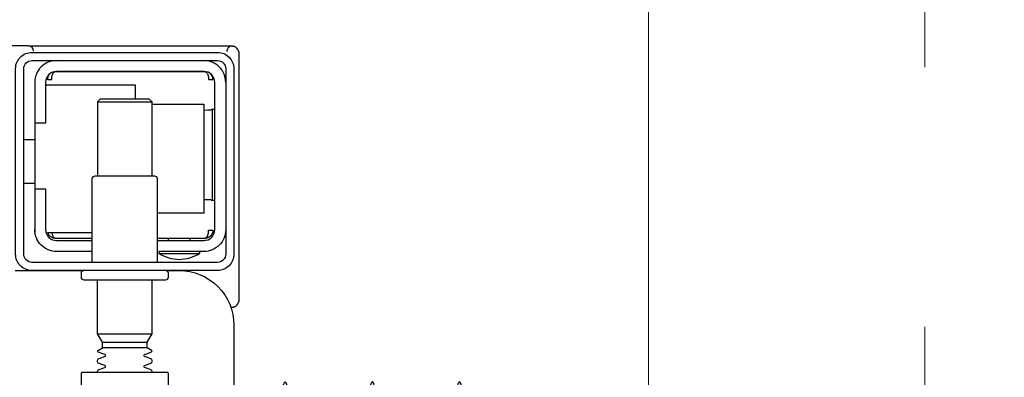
# Model space of a CAD drawing. Header units: millimetres. Extents: x 15214 to 140083, y -437840 to -79279.
# Tile 615 of 656: x 73389 to 73407, y -194628 to -194621. Entities that reach past the tile are written whole.
import ezdxf

# ---------------------------------------------------------------- set-up
doc = ezdxf.new("R2010")
doc.units = ezdxf.units.MM
doc.linetypes.add('HIDDEN2', pattern=[4.7625, 3.175, -1.5875])
doc.layers.get('0').update_dxf_attribs({"lineweight": 0})
doc.layers.add('!! 0 posadzki gres sanit 2', color=244, linetype='Continuous', lineweight=9)
doc.layers.add('WYMIAROWANIE', color=1, linetype='Continuous', lineweight=13)
doc.layers.add('0-wypos-sanitarne', color=1, linetype='Continuous')
doc.layers.add('Wyburzenia', color=7, linetype='Continuous', lineweight=13, true_color=0xb0b0b0)
doc.styles.add('TXT', font='simplex.shx')
doc.dimstyles.new('DIM50', dxfattribs={"dimscale": 5, "dimtxt": 2, "dimasz": 1, "dimexe": 0, "dimexo": 0, "dimgap": 0.5, "dimtad": 1, "dimdec": 4, "dimrnd": 0.5, "dimdsep": 46, "dimtxsty": 'TXT', "dimblk": 'TICK1', "dimblk1": 'TICK1', "dimblk2": 'TICK1', "dimsah": 1, "dimcen": 0, "dimse1": 1, "dimse2": 1, "dimclrd": 1, "dimclre": 7, "dimclrt": 9, "dimadec": 0, "dimazin": 0, "dimtfac": 1, "dimtdec": 4, "dimtmove": 2, "dimatfit": 3, "dimldrblk": 'TICK1', "dimfxl": 1, "dimtolj": 1, "dimarcsym": 0})

# ---------------------------------------------------------------- blocks, each defined once
blk = doc.blocks.new('99400_TOP')
for points in [[(-0.15993, 0.04968), (-0.17248, 0.04968, 0.405519), (-0.172, 0.05018), (-0.172, 0.05088, 0.414214), (-0.1725, 0.05138), (-0.1875, 0.05138, 0.414214), (-0.188, 0.05088), (-0.188, 0.05018, 0.405519), (-0.18751, 0.04968), (-0.19, 0.04968, -0.414214), (-0.2, 0.05968), (-0.2, 0.13968, -0.266001), (-0.19506, 0.1483)], [(-0.188, 0.14483), (-0.188, 0.06856, 0.414214), (-0.1878, 0.06836), (-0.17545, 0.06836), (-0.1722, 0.06836, 0.414214), (-0.172, 0.06856), (-0.172, 0.07236)], [(-0.185, 0.06836), (-0.185, 0.06812, -0.050055), (-0.18485, 0.06786), (-0.18364, 0.06745, -0.719897), (-0.18364, 0.06707), (-0.18485, 0.06666, -0.050055), (-0.185, 0.0664), (-0.185, 0.06612, -0.050055), (-0.18485, 0.06586), (-0.18364, 0.06545, -0.719897), (-0.18364, 0.06507), (-0.18485, 0.06466, -0.050055), (-0.185, 0.0644), (-0.1841, 0.06388), (-0.1841, 0.06282), (-0.185, 0.06126), (-0.185, 0.05138)], [(-0.175, 0.06836), (-0.175, 0.06812, 0.050055), (-0.17514, 0.06786), (-0.17636, 0.06745, 0.719897), (-0.17636, 0.06707), (-0.17514, 0.06666, 0.050055), (-0.175, 0.0664), (-0.175, 0.06612, 0.050055), (-0.17514, 0.06586), (-0.17636, 0.06545, 0.719897), (-0.17636, 0.06507), (-0.17514, 0.06466, 0.050055), (-0.175, 0.0644), (-0.1759, 0.06388), (-0.1759, 0.06282), (-0.175, 0.06126), (-0.175, 0.05138)], [(-0.20011, 0.05634, 0.091301), (-0.20055, 0.05604, 0.198909), (-0.20099, 0.05497)], [(-0.19944, 0.0564, 0.170835), (-0.20011, 0.05634)], [(-0.18625, 0.04656, 0.119096), (-0.19, 0.04764, 0.119096), (-0.19375, 0.04656)], [(-0.186, 0.04818), (-0.186, 0.03288, 0.414214), (-0.1855, 0.03238), (-0.1745, 0.03238, 0.414214), (-0.174, 0.03288), (-0.174, 0.04818)], [(-0.1985, 0.04218, -0.414214), (-0.1945, 0.04618), (-0.18625, 0.04618), (-0.18625, 0.04656), (-0.19375, 0.04656), (-0.19375, 0.04618)], [(-0.174, 0.04618), (-0.1675, 0.04618, -0.414214), (-0.1635, 0.04218), (-0.16353, 0.04268)], [(-0.186, 0.04418), (-0.1945, 0.04418, 0.414214), (-0.1965, 0.04218), (-0.1965, 0.01518, 0.414214), (-0.1945, 0.01318), (-0.1675, 0.01318, 0.414214), (-0.1655, 0.01518), (-0.1655, 0.02268), (-0.1635, 0.02268), (-0.1635, 0.04218)], [(-0.1635, 0.03468), (-0.1655, 0.03468), (-0.1655, 0.04218, 0.414214), (-0.1675, 0.04418), (-0.174, 0.04418)], [(-0.1945, 0.02025), (-0.19515, 0.02024), (-0.19542, 0.02024), (-0.1956, 0.02024), (-0.19567, 0.02024, 0.116465), (-0.19589, 0.02018), (-0.19601, 0.02013), (-0.19601, 0.03683), (-0.19589, 0.03678, 0.116465), (-0.19567, 0.03672), (-0.19542, 0.03672), (-0.19515, 0.03672), (-0.1945, 0.03671)], [(-0.1675, 0.01118, 0.414214), (-0.1635, 0.01518), (-0.1635, 0.02268)], [(-0.1985, 0.01518, 0.414214), (-0.1945, 0.01118)], [(-0.20099, 0.00998, 0.198909), (-0.20055, 0.00892, 0.091301), (-0.20011, 0.00862)], [(-0.16237, 0.00849), (-0.16249, 0.00849), (-0.16269, 0.00849), (-0.16294, 0.00849), (-0.16323, 0.00849), (-0.16357, 0.00849), (-0.16393, 0.00849), (-0.16428, 0.00849), (-0.19771, 0.00849), (-0.19841, 0.00849), (-0.19903, 0.00849), (-0.19948, 0.00849), (-0.19961, 0.00849), (-0.19973, 0.00851), (-0.19984, 0.00853), (-0.20003, 0.00859, 0.517033), (-0.1987, 0.00952)], [(-0.1633, 0.00948, 0.412536), (-0.1623, 0.00848), (-0.1125, 0.00848), (-0.11221, 0.00851), (-0.11193, 0.0086), (-0.11168, 0.00873), (-0.11145, 0.00892), (-0.11126, 0.00914), (-0.11112, 0.0094), (-0.11104, 0.00968)]]:
    blk.add_lwpolyline(points, format="xyb")
for points in [[(-0.1841, 0.06388), (-0.1759, 0.06388)], [(-0.1759, 0.06282), (-0.1841, 0.06282)], [(-0.175, 0.06126), (-0.185, 0.06126)], [(-0.20001, 0.05638), (-0.19987, 0.05642), (-0.19976, 0.05645), (-0.19962, 0.05647), (-0.19948, 0.05647)], [(-0.20099, 0.05497), (-0.20099, 0.00998)], [(-0.19478, 0.04378), (-0.186, 0.04378)], [(-0.192, 0.04418), (-0.192, 0.04378)], [(-0.188, 0.04418), (-0.188, 0.04378)], [(-0.16664, 0.04268), (-0.16666, 0.04284), (-0.16669, 0.04295), (-0.16672, 0.04306), (-0.16675, 0.04316), (-0.16679, 0.04326), (-0.16683, 0.04337), (-0.16689, 0.04346), (-0.16694, 0.04355), (-0.16701, 0.04363), (-0.1671, 0.0437), (-0.16718, 0.04375), (-0.16728, 0.04378), (-0.16718, 0.04377), (-0.16708, 0.04376), (-0.16696, 0.04373), (-0.16686, 0.0437), (-0.16677, 0.04367), (-0.16666, 0.04362), (-0.16657, 0.04357), (-0.16646, 0.0435), (-0.16636, 0.04342), (-0.16627, 0.04334), (-0.16618, 0.04324), (-0.1661, 0.04314), (-0.16603, 0.04303), (-0.16597, 0.04292), (-0.16592, 0.0428), (-0.16588, 0.04268), (-0.174, 0.04268)], [(-0.174, 0.04378), (-0.16722, 0.04378)], [(-0.185, 0.01918), (-0.1945, 0.01918), (-0.1945, 0.03918), (-0.186, 0.03918)], [(-0.19591, 0.03679), (-0.19602, 0.03679), (-0.19616, 0.03679), (-0.19632, 0.03679), (-0.1965, 0.03679)], [(-0.1615, 0.03368), (-0.1635, 0.03368)], [(-0.185, 0.03238), (-0.185, 0.01876), (-0.1845, 0.01826), (-0.1755, 0.01826), (-0.175, 0.01876), (-0.175, 0.03238)], [(-0.1615, 0.02568), (-0.1635, 0.02568)], [(-0.1965, 0.02017), (-0.19632, 0.02017), (-0.19616, 0.02017), (-0.19602, 0.02017), (-0.19591, 0.02017)], [(-0.175, 0.01876), (-0.185, 0.01876)], [(-0.182, 0.01826), (-0.182, 0.01568), (-0.1655, 0.01568)], [(-0.16636, 0.01353), (-0.16625, 0.01364), (-0.16618, 0.01371), (-0.16612, 0.01379), (-0.16606, 0.01388), (-0.166, 0.01398), (-0.16596, 0.01407), (-0.16592, 0.01417), (-0.16589, 0.01428), (-0.16586, 0.01438), (-0.16584, 0.01449), (-0.16583, 0.01459), (-0.16583, 0.01469), (-0.16593, 0.01468), (-0.16606, 0.01468), (-0.1663, 0.01468), (-0.1664, 0.01468), (-0.16651, 0.01468), (-0.16661, 0.01468), (-0.16661, 0.01458), (-0.16662, 0.01448), (-0.16663, 0.01438), (-0.16664, 0.01428), (-0.16665, 0.01418), (-0.16667, 0.01407), (-0.1667, 0.01397), (-0.16673, 0.01387), (-0.16676, 0.01377), (-0.1668, 0.01366), (-0.16685, 0.01356), (-0.1669, 0.01347), (-0.16697, 0.01338), (-0.16704, 0.01331), (-0.16712, 0.01325), (-0.16725, 0.01318), (-0.19475, 0.01318), (-0.19493, 0.01328), (-0.19501, 0.01336), (-0.19507, 0.01344), (-0.19513, 0.01353), (-0.19518, 0.01363), (-0.19522, 0.01372), (-0.19526, 0.01383), (-0.19529, 0.01393), (-0.19532, 0.01405), (-0.19534, 0.01415), (-0.19536, 0.01425), (-0.19537, 0.01435), (-0.19538, 0.01446), (-0.19538, 0.01458), (-0.19539, 0.01468), (-0.19617, 0.01467), (-0.19616, 0.01456), (-0.19615, 0.01446), (-0.19613, 0.01435), (-0.1961, 0.01425), (-0.19607, 0.01415), (-0.19603, 0.01405), (-0.19598, 0.01395), (-0.19592, 0.01386), (-0.19586, 0.01377), (-0.19579, 0.01369), (-0.19571, 0.01361), (-0.19563, 0.01353)]]:
    blk.add_lwpolyline(points)
for points in [[(-0.2, 0.01268), (-0.2, 0.04668, -0.414214), (-0.197, 0.04968), (-0.163, 0.04968, -0.414214), (-0.16, 0.04668), (-0.16, 0.01268, -0.414214), (-0.163, 0.00968), (-0.197, 0.00968, -0.414214)], [(-0.1615, 0.04668), (-0.1615, 0.01268, -0.414214), (-0.163, 0.01118), (-0.197, 0.01118, -0.414214), (-0.1985, 0.01268), (-0.1985, 0.04668, -0.414214), (-0.197, 0.04818), (-0.163, 0.04818, -0.414214)]]:
    blk.add_lwpolyline(points, format="xyb", close=True)
blk.add_lwpolyline([(-0.19467, 0.04378), (-0.19466, 0.04378), (-0.19466, 0.04378), (-0.19466, 0.04378), (-0.19466, 0.04378), (-0.19466, 0.04378), (-0.19466, 0.04378), (-0.19466, 0.04378), (-0.19466, 0.04378), (-0.19466, 0.04378), (-0.19466, 0.04378), (-0.19466, 0.04378), (-0.19466, 0.04378), (-0.19466, 0.04378), (-0.19466, 0.04378), (-0.19466, 0.04378), (-0.19466, 0.04378), (-0.19467, 0.04378), (-0.19467, 0.04378), (-0.19467, 0.04378), (-0.19467, 0.04378), (-0.19468, 0.04378), (-0.19468, 0.04378), (-0.19469, 0.04378), (-0.1947, 0.04378), (-0.1947, 0.04378), (-0.19471, 0.04378), (-0.19471, 0.04378), (-0.19471, 0.04378), (-0.19471, 0.04378), (-0.19472, 0.04378), (-0.19472, 0.04378), (-0.19472, 0.04377), (-0.19472, 0.04377), (-0.19473, 0.04377), (-0.19473, 0.04377), (-0.19473, 0.04377), (-0.19473, 0.04377), (-0.19473, 0.04377), (-0.19473, 0.04377), (-0.19474, 0.04377), (-0.19474, 0.04377), (-0.19474, 0.04377), (-0.19474, 0.04377), (-0.19474, 0.04377), (-0.19475, 0.04377), (-0.19475, 0.04377), (-0.19475, 0.04377), (-0.19475, 0.04377), (-0.19476, 0.04377), (-0.19476, 0.04377), (-0.19476, 0.04377), (-0.19477, 0.04376), (-0.19477, 0.04376), (-0.19477, 0.04376), (-0.19478, 0.04376), (-0.19479, 0.04376), (-0.19479, 0.04376), (-0.1948, 0.04375), (-0.19481, 0.04375), (-0.19481, 0.04375), (-0.19482, 0.04374), (-0.19483, 0.04374), (-0.19483, 0.04374), (-0.19484, 0.04373), (-0.19485, 0.04373), (-0.19485, 0.04373), (-0.19486, 0.04372), (-0.19487, 0.04372), (-0.19488, 0.04371), (-0.19488, 0.04371), (-0.19489, 0.0437), (-0.1949, 0.0437), (-0.1949, 0.04369), (-0.19491, 0.04369), (-0.19492, 0.04368), (-0.19493, 0.04368), (-0.19493, 0.04367), (-0.19494, 0.04367), (-0.19495, 0.04366), (-0.19495, 0.04366), (-0.19496, 0.04365), (-0.19497, 0.04364), (-0.19497, 0.04364), (-0.19498, 0.04363), (-0.19499, 0.04362), (-0.19499, 0.04362), (-0.195, 0.04361), (-0.19501, 0.0436), (-0.19501, 0.04359), (-0.19502, 0.04359), (-0.19503, 0.04358), (-0.19503, 0.04357), (-0.19504, 0.04356), (-0.19504, 0.04356), (-0.19505, 0.04355), (-0.19506, 0.04354), (-0.19506, 0.04353), (-0.19507, 0.04352), (-0.19508, 0.04351), (-0.19508, 0.0435), (-0.19509, 0.04349), (-0.19509, 0.04349), (-0.1951, 0.04348), (-0.19511, 0.04347), (-0.19511, 0.04346), (-0.19512, 0.04345), (-0.19512, 0.04344), (-0.19513, 0.04343), (-0.19513, 0.04342), (-0.19514, 0.04341), (-0.19515, 0.0434), (-0.19515, 0.04339), (-0.19516, 0.04338), (-0.19516, 0.04337), (-0.19517, 0.04336), (-0.19517, 0.04334), (-0.19518, 0.04333), (-0.19518, 0.04332), (-0.19519, 0.04331), (-0.19519, 0.0433), (-0.1952, 0.04329), (-0.1952, 0.04328), (-0.19521, 0.04327), (-0.19521, 0.04325), (-0.19522, 0.04324), (-0.19522, 0.04323), (-0.19523, 0.04322), (-0.19523, 0.04321), (-0.19524, 0.04319), (-0.19524, 0.04318), (-0.19525, 0.04317), (-0.19525, 0.04316), (-0.19526, 0.04313), (-0.19527, 0.04311), (-0.19527, 0.04308), (-0.19528, 0.04306), (-0.19529, 0.04303), (-0.1953, 0.043), (-0.1953, 0.04298), (-0.19531, 0.04295), (-0.19532, 0.04292), (-0.19532, 0.0429), (-0.19533, 0.04287), (-0.19533, 0.04285), (-0.19534, 0.04282), (-0.19534, 0.04279), (-0.19535, 0.04277), (-0.19535, 0.04274), (-0.19536, 0.04271), (-0.19536, 0.04269), (-0.19536, 0.04266), (-0.19537, 0.04263), (-0.19537, 0.04261), (-0.19537, 0.04258), (-0.19537, 0.04257), (-0.19537, 0.04256), (-0.19537, 0.04255), (-0.19537, 0.04255), (-0.19537, 0.04254), (-0.19538, 0.04253), (-0.19538, 0.04253), (-0.19538, 0.04252), (-0.19538, 0.04252), (-0.19538, 0.04251), (-0.19538, 0.04251), (-0.19538, 0.0425), (-0.19538, 0.04249), (-0.19538, 0.04249), (-0.19538, 0.04248), (-0.19538, 0.04248), (-0.19538, 0.04248), (-0.19538, 0.04247), (-0.19538, 0.04247), (-0.19538, 0.04246), (-0.19538, 0.04246), (-0.19538, 0.04246), (-0.19538, 0.04245), (-0.19538, 0.04245), (-0.19538, 0.04245), (-0.19538, 0.04244), (-0.19538, 0.04244), (-0.19538, 0.04244), (-0.19538, 0.04244), (-0.19538, 0.04243), (-0.19538, 0.04243), (-0.19538, 0.04243), (-0.19538, 0.04242), (-0.19538, 0.04242), (-0.19538, 0.04241), (-0.19538, 0.04241), (-0.19538, 0.0424), (-0.19538, 0.0424), (-0.19538, 0.04239), (-0.19538, 0.04239), (-0.19538, 0.04239), (-0.19538, 0.04238), (-0.19538, 0.04238), (-0.19538, 0.04237), (-0.19538, 0.04237), (-0.19538, 0.04236), (-0.19538, 0.04236), (-0.19538, 0.04235), (-0.19538, 0.04235), (-0.19538, 0.04234), (-0.19538, 0.04234), (-0.19538, 0.04234), (-0.19538, 0.04233), (-0.19538, 0.04232), (-0.19538, 0.04232), (-0.19538, 0.04231), (-0.19538, 0.04231), (-0.19538, 0.04231), (-0.19538, 0.0423), (-0.19538, 0.0423), (-0.19538, 0.04229), (-0.19538, 0.04229), (-0.19538, 0.04229), (-0.19538, 0.04229), (-0.19538, 0.04228), (-0.19538, 0.04228), (-0.19538, 0.04228), (-0.19538, 0.04228), (-0.19539, 0.04228), (-0.19539, 0.04228), (-0.19539, 0.04228), (-0.19539, 0.04227), (-0.19539, 0.04227), (-0.1954, 0.04227), (-0.1954, 0.04227), (-0.1954, 0.04227), (-0.1954, 0.04227), (-0.19541, 0.04227), (-0.19541, 0.04227), (-0.19542, 0.04227), (-0.19542, 0.04227), (-0.19543, 0.04228), (-0.19544, 0.04228), (-0.19545, 0.04228), (-0.19545, 0.04228), (-0.19546, 0.04228), (-0.19546, 0.04228), (-0.19546, 0.04228), (-0.19547, 0.04228), (-0.19548, 0.04228), (-0.19549, 0.04228), (-0.19549, 0.04228), (-0.1955, 0.04228), (-0.19551, 0.04228), (-0.19552, 0.04228), (-0.19553, 0.04228), (-0.19554, 0.04228), (-0.19555, 0.04228), (-0.19556, 0.04228), (-0.19557, 0.04228), (-0.19558, 0.04228), (-0.19559, 0.04228), (-0.19561, 0.04228), (-0.19563, 0.04228), (-0.19565, 0.04228), (-0.19568, 0.04228), (-0.1957, 0.04228), (-0.19574, 0.04228), (-0.19576, 0.04228), (-0.19578, 0.04228), (-0.19595, 0.04228), (-0.19596, 0.04228), (-0.19598, 0.04228), (-0.19599, 0.04228), (-0.196, 0.04228), (-0.19602, 0.04228), (-0.19603, 0.04228), (-0.19604, 0.04228), (-0.19605, 0.04228), (-0.19606, 0.04228), (-0.19607, 0.04228), (-0.19608, 0.04228), (-0.19609, 0.04228), (-0.1961, 0.04228), (-0.19611, 0.04228), (-0.19612, 0.04228), (-0.19613, 0.04229), (-0.19613, 0.04229), (-0.19614, 0.04229), (-0.19614, 0.04229), (-0.19615, 0.04229), (-0.19615, 0.04229), (-0.19615, 0.04229), (-0.19615, 0.04229), (-0.19616, 0.04229), (-0.19616, 0.04229), (-0.19616, 0.04228), (-0.19616, 0.04228), (-0.19616, 0.04228), (-0.19616, 0.04228), (-0.19616, 0.04228), (-0.19616, 0.04228), (-0.19616, 0.04227), (-0.19616, 0.04227), (-0.19616, 0.04227), (-0.19617, 0.04227), (-0.19617, 0.04227), (-0.19617, 0.04227), (-0.19617, 0.04227), (-0.19617, 0.04227), (-0.19617, 0.04227), (-0.19617, 0.04227), (-0.19617, 0.04228), (-0.19617, 0.04228), (-0.19617, 0.04228), (-0.19617, 0.04229), (-0.19617, 0.04229), (-0.19617, 0.04229), (-0.19617, 0.0423), (-0.19617, 0.04231), (-0.19617, 0.04232), (-0.19617, 0.04233), (-0.19617, 0.04234), (-0.19616, 0.04234), (-0.19616, 0.04234), (-0.19616, 0.04235), (-0.19616, 0.04235), (-0.19616, 0.04236), (-0.19616, 0.04236), (-0.19616, 0.04237), (-0.19616, 0.04238), (-0.19616, 0.04239), (-0.19616, 0.04239), (-0.19616, 0.0424), (-0.19616, 0.0424), (-0.19616, 0.04241), (-0.19616, 0.04241), (-0.19616, 0.04241), (-0.19616, 0.04242), (-0.19616, 0.04242), (-0.19616, 0.04243), (-0.19616, 0.04243), (-0.19616, 0.04244), (-0.19616, 0.04244), (-0.19616, 0.04245), (-0.19616, 0.04245), (-0.19616, 0.04246), (-0.19616, 0.04246), (-0.19615, 0.04246), (-0.19615, 0.04246), (-0.19615, 0.04247), (-0.19615, 0.04247), (-0.19615, 0.04248), (-0.19615, 0.04248), (-0.19615, 0.04248), (-0.19615, 0.04249), (-0.19615, 0.04249), (-0.19615, 0.0425), (-0.19615, 0.04251), (-0.19615, 0.04251), (-0.19615, 0.04252), (-0.19615, 0.04252), (-0.19614, 0.04253), (-0.19614, 0.04254), (-0.19614, 0.04254), (-0.19614, 0.04255), (-0.19614, 0.04256), (-0.19614, 0.04256), (-0.19614, 0.04257), (-0.19614, 0.04258), (-0.19613, 0.04259), (-0.19613, 0.0426), (-0.19613, 0.0426), (-0.19613, 0.04261), (-0.19612, 0.04263), (-0.19612, 0.04264), (-0.19612, 0.04266), (-0.19611, 0.04268), (-0.19611, 0.04269), (-0.1961, 0.04271), (-0.1961, 0.04273), (-0.19609, 0.04274), (-0.19609, 0.04276), (-0.19608, 0.04277), (-0.19608, 0.04279), (-0.19607, 0.04281), (-0.19606, 0.04282), (-0.19606, 0.04284), (-0.19605, 0.04285), (-0.19605, 0.04287), (-0.19604, 0.04288), (-0.19603, 0.0429), (-0.19602, 0.04291), (-0.19602, 0.04293), (-0.19601, 0.04295), (-0.196, 0.04296), (-0.19599, 0.04298), (-0.19599, 0.04299), (-0.19598, 0.043), (-0.19597, 0.04302), (-0.19596, 0.04303), (-0.19595, 0.04305), (-0.19595, 0.04306), (-0.19594, 0.04308), (-0.19593, 0.04309), (-0.19592, 0.04311), (-0.19591, 0.04312), (-0.1959, 0.04313), (-0.19589, 0.04315), (-0.19588, 0.04316), (-0.19587, 0.04317), (-0.19586, 0.04319), (-0.19585, 0.0432), (-0.19584, 0.04321), (-0.19583, 0.04323), (-0.19582, 0.04324), (-0.19581, 0.04325), (-0.1958, 0.04327), (-0.19578, 0.04328), (-0.19577, 0.04329), (-0.19576, 0.0433), (-0.19575, 0.04332), (-0.19574, 0.04333), (-0.19573, 0.04334), (-0.19571, 0.04335), (-0.1957, 0.04336), (-0.19569, 0.04338), (-0.19568, 0.04339), (-0.19567, 0.0434), (-0.19565, 0.04341), (-0.19564, 0.04342), (-0.19563, 0.04343), (-0.19561, 0.04344), (-0.1956, 0.04345), (-0.19559, 0.04346), (-0.19557, 0.04347), (-0.19556, 0.04348), (-0.19555, 0.04349), (-0.19553, 0.0435), (-0.19552, 0.04351), (-0.19551, 0.04352), (-0.19549, 0.04353), (-0.19548, 0.04354), (-0.19546, 0.04355), (-0.19545, 0.04356), (-0.19543, 0.04357), (-0.19542, 0.04358), (-0.19541, 0.04358), (-0.19539, 0.04359), (-0.19538, 0.0436), (-0.19536, 0.04361), (-0.19535, 0.04362), (-0.19533, 0.04362), (-0.19532, 0.04363), (-0.1953, 0.04364), (-0.19529, 0.04365), (-0.19527, 0.04365), (-0.19525, 0.04366), (-0.19524, 0.04367), (-0.19522, 0.04367), (-0.19521, 0.04368), (-0.19519, 0.04368), (-0.19518, 0.04369), (-0.19516, 0.0437), (-0.19514, 0.0437), (-0.19513, 0.04371), (-0.19511, 0.04371), (-0.1951, 0.04372), (-0.19508, 0.04372), (-0.19506, 0.04373), (-0.19505, 0.04373), (-0.19503, 0.04373), (-0.19501, 0.04374), (-0.195, 0.04374), (-0.19498, 0.04375), (-0.19496, 0.04375), (-0.19495, 0.04375), (-0.19493, 0.04376), (-0.19491, 0.04376), (-0.19491, 0.04376), (-0.1949, 0.04376), (-0.19489, 0.04376), (-0.19488, 0.04376), (-0.19487, 0.04377), (-0.19486, 0.04377), (-0.19485, 0.04377), (-0.19483, 0.04377), (-0.19482, 0.04377), (-0.19481, 0.04377), (-0.1948, 0.04377), (-0.19479, 0.04377), (-0.19479, 0.04377), (-0.19478, 0.04377), (-0.19478, 0.04378), (-0.19477, 0.04378), (-0.19476, 0.04378), (-0.19475, 0.04378), (-0.19475, 0.04378), (-0.19474, 0.04378), (-0.19474, 0.04378), (-0.19473, 0.04378), (-0.19473, 0.04378), (-0.19471, 0.04378), (-0.1947, 0.04378), (-0.1947, 0.04378), (-0.19469, 0.04378), (-0.19469, 0.04378), (-0.19469, 0.04378), (-0.19469, 0.04378), (-0.19469, 0.04378), (-0.19468, 0.04378), (-0.19468, 0.04378), (-0.19468, 0.04378), (-0.19467, 0.04378), (-0.19467, 0.04378), (-0.19467, 0.04378), (-0.19467, 0.04378)], close=True)
for centre in [(-0.24136, 0.12581), (-0.22538, 0.12581), (-0.20939, 0.12581)]:
    blk.add_ellipse(centre, major_axis=(0, 0.0557), ratio=0.04256, start_param=0.705617, end_param=3.691026)
blk = doc.blocks.new('A$Cff2eaf8b')
blk.add_blockref('99400_TOP', (0, -0.08218))
blk = doc.blocks.new('TICK1')
at = {"color": 0}
for p, q in [((0, -1.4), (0, 1.4)), ((0, 0), (-1, 0))]:
    blk.add_line(p, q, dxfattribs=at)
at = {"color": 2}
blk.add_line((-1, -1), (1, 1), dxfattribs=at)
blk = doc.blocks.new('*D1639')
at = {"layer": 'DEFPOINTS', "color": 0, "transparency": 16777216}
for p in [(73422.427, -194564.024), (73422.427, -194564.024), (73319.427, -194639.588)]:
    blk.add_point(p, dxfattribs=at)
at = {"layer": 'WYMIAROWANIE', "color": 1, "lineweight": -2, "transparency": 16777216}
blk.add_line((73324.427, -194564.024), (73417.427, -194564.024), dxfattribs=at)
at = {"layer": 'WYMIAROWANIE', "color": 1, "lineweight": -2, "transparency": 16777216, "xscale": 5, "yscale": 5, "zscale": 5, "rotation": 180}
blk.add_blockref('TICK1', (73319.427, -194564.024), dxfattribs=at)
at = {"layer": 'WYMIAROWANIE', "color": 1, "lineweight": -2, "transparency": 16777216, "xscale": 5, "yscale": 5, "zscale": 5}
blk.add_blockref('TICK1', (73422.427, -194564.024), dxfattribs=at)
at = {"layer": 'WYMIAROWANIE', "color": 9, "transparency": 16777216, "insert": (73370.927, -194556.524), "char_height": 10, "attachment_point": 5, "style": 'TXT'}
blk.add_mtext('\\A1;103', dxfattribs=at)

msp = doc.modelspace()

# ---------------------------------------------------------------- hatches: boundary and pattern name
at = {"layer": '!! 0 posadzki gres sanit 2', "ltscale": 0.5}
h = msp.add_hatch(dxfattribs=at)
h.set_pattern_fill('_USER', color=256, scale=40, double=1, pattern_type=0)
h.set_pattern_definition([(0, (0, 0), (0, 40), []), (90, (0, 0), (-40, 2e-15), [])])
h.paths.add_polyline_path([(73219.42327, -194639.5883), (73219.42327, -194353.81618), (73525.42987, -194351.5883), (73525.42987, -194639.5883)])

# ---------------------------------------------------------------- linework, layer by layer
at = {"layer": 'Wyburzenia', "linetype": 'HIDDEN2', "ltscale": 3}
msp.add_lwpolyline([(73405.08994, -194512.5883), (73405.08994, -194639.5883)], dxfattribs=at)

# ---------------------------------------------------------------- block references
at = {"layer": '0-wypos-sanitarne', "xscale": 100, "yscale": 100, "zscale": 100, "rotation": 180}
msp.add_blockref('A$Cff2eaf8b', (73372.42657, -194629.1053), dxfattribs=at)

# ---------------------------------------------------------------- dimensions: what is measured, and where the dimension line sits
at = {"layer": 'WYMIAROWANIE'}
dim = msp.add_linear_dim(base=(73422.42657, -194564.02391), p1=(73319.42657, -194639.5883), p2=(73422.42657, -194564.02391), dimstyle='DIM50', dxfattribs=at)
dim.commit()
dim.dimension.update_dxf_attribs({"geometry": '*D1639', "text_midpoint": (73370.92657, -194556.52391)})

doc.saveas('drawing.dxf')
